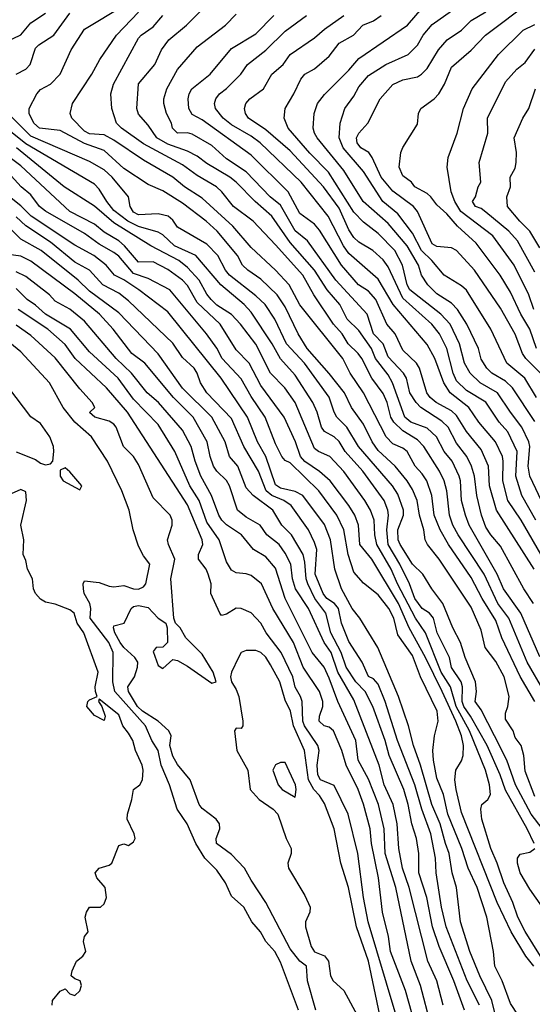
# Model space of a CAD drawing. Header units: metres. Extents: x -46681 to -43747, y -240911 to -237677.
# Tile 812 of 1056: x -44951 to -44899, y -239215 to -239114. Entities that reach past the tile are written whole.
import ezdxf

# ---------------------------------------------------------------- set-up
doc = ezdxf.new("R2010")
doc.units = ezdxf.units.M
doc.layers.add('CONTOUR_INDEX', color=1, linetype='Continuous')
doc.layers.add('CONTOUR_INTER', color=3, linetype='Continuous')

msp = doc.modelspace()

# ---------------------------------------------------------------- linework, layer by layer
at = {"layer": 'CONTOUR_INDEX'}
for points, elevation in [([(-44898.44, -239148.02), (-44899.12, -239146.02), (-44900.04, -239144.52), (-44901.1, -239142.25), (-44902.16, -239140.52), (-44904.6, -239137.25), (-44906.51, -239135.52), (-44907.6, -239134.27), (-44908.6, -239133.34), (-44909.23, -239132.52), (-44909.6, -239132.2), (-44910.86, -239131.52), (-44911.21, -239131.02), (-44912.1, -239130.4), (-44912.47, -239129.52), (-44912.29, -239128.02), (-44912.1, -239127.51), (-44910.6, -239125.12), (-44910.48, -239124.02), (-44910.25, -239123.52), (-44908.88, -239122.52), (-44908.42, -239122.02), (-44907.82, -239121.02), (-44907.1, -239119.3), (-44905.1, -239117.55), (-44903.64, -239116.02), (-44898.98, -239112.52)], 90), ([(-44897.66, -239183.02), (-44899.4, -239180.02), (-44901.25, -239175.52), (-44902.39, -239174.02), (-44903.77, -239171.02), (-44906.44, -239167.02), (-44906.98, -239166.02), (-44907.33, -239165.02), (-44907.59, -239162.52), (-44907.86, -239161.52), (-44908.34, -239160.52), (-44909.94, -239158.02), (-44910.6, -239157.31), (-44912.1, -239156.42), (-44913.02, -239155.52), (-44913.31, -239155.02), (-44913.68, -239153.52), (-44914.1, -239152.59), (-44915.25, -239151.02), (-44916.29, -239149.02), (-44916.64, -239148.52), (-44917.68, -239147.52), (-44918.3, -239146.52), (-44919.17, -239145.52), (-44921.18, -239142.52), (-44922.32, -239140.52), (-44925.1, -239137.43), (-44927.37, -239135.02), (-44929.38, -239133.52), (-44930.58, -239132.02), (-44931.13, -239131.52), (-44933.1, -239130.36), (-44934.6, -239129.25), (-44938.6, -239127.13), (-44940.84, -239125.52), (-44941.33, -239125.02), (-44941.83, -239123.52), (-44941.92, -239122.02), (-44941.66, -239121.02), (-44939.1, -239116.34), (-44938.82, -239116.02), (-44937.6, -239115.2), (-44936.62, -239114.02)], 80), ([(-44898.51, -239165.52), (-44899.92, -239163.02), (-44900.53, -239161.02), (-44900.42, -239158.52), (-44901.35, -239156.52), (-44902.24, -239155.52), (-44903.6, -239153.49), (-44905.6, -239152.28), (-44906.6, -239151.31), (-44906.96, -239150.52), (-44907.59, -239148.02), (-44908.35, -239146.52), (-44909.12, -239145.52), (-44912.1, -239142.86), (-44913.6, -239139.68), (-44914.1, -239138.95), (-44915.14, -239138.02), (-44916.6, -239137.15), (-44917.1, -239136.69), (-44917.6, -239135.91), (-44918.6, -239133.7), (-44920.18, -239131.52), (-44923.6, -239127.84), (-44926.1, -239125.7), (-44927.84, -239124.52), (-44928.16, -239124.02), (-44928.25, -239123.52), (-44928.12, -239123.02), (-44927.71, -239122.52), (-44926.32, -239121.52), (-44925.46, -239120.02), (-44924.33, -239119.02), (-44923.6, -239118.02), (-44921.1, -239116.31), (-44920.1, -239115.43), (-44918.1, -239114.02)], 85), ([(-44898.04, -239210.02), (-44899.6, -239207.5), (-44900.35, -239206.02), (-44900.86, -239204.52), (-44901.77, -239202.52), (-44902.45, -239200.52), (-44903.11, -239199.02), (-44904.03, -239196.02), (-44904.12, -239195.02), (-44904.03, -239194.52), (-44903.41, -239194.02), (-44903.12, -239193.52), (-44903.23, -239192.52), (-44903.65, -239191.02), (-44905.27, -239187.02), (-44906.65, -239184.52), (-44907.23, -239182.52), (-44908.17, -239181.02), (-44909.76, -239177.02), (-44910.8, -239175.52), (-44912.63, -239172.02), (-44913.28, -239170.52), (-44914.76, -239168.02), (-44914.96, -239167.02), (-44915.01, -239165.52), (-44915.39, -239164.52), (-44915.97, -239163.52), (-44918.1, -239160.56), (-44919.53, -239159.02), (-44920.72, -239158.52), (-44921.1, -239158.21), (-44923.1, -239153.5), (-44924.13, -239152.02), (-44925.61, -239150.52), (-44927.1, -239147.58), (-44928.69, -239145.52), (-44929.6, -239144.55), (-44931.1, -239143.6), (-44931.66, -239143.02), (-44932.1, -239142.47), (-44932.91, -239141.02), (-44934.1, -239139.73), (-44934.97, -239139.02), (-44937.85, -239137.52), (-44941.6, -239135.2), (-44943.6, -239133.5), (-44946.69, -239131.52), (-44951.55, -239127.52)], 75), ([(-44905.78, -239215.52), (-44906.89, -239212.52), (-44908.37, -239209.02), (-44909.05, -239207.02), (-44909.65, -239204.02), (-44910.44, -239201.52), (-44910.46, -239199.52), (-44910.68, -239198.02), (-44911.16, -239196.52), (-44911.54, -239194.52), (-44912, -239193.02), (-44913.48, -239189.52), (-44913.89, -239188.02), (-44915.14, -239184.52), (-44915.93, -239183.02), (-44916.9, -239182.02), (-44917.89, -239180.52), (-44918.38, -239179.02), (-44919.44, -239177.02), (-44919.94, -239175.02), (-44921.08, -239173.52), (-44921.81, -239172.02), (-44921.97, -239171.52), (-44922.1, -239169.81), (-44922.27, -239169.02), (-44923.47, -239167.02), (-44924.44, -239166.02), (-44925.36, -239164.52), (-44927.38, -239163.02), (-44928.1, -239162.21), (-44928.96, -239160.02), (-44929.81, -239159.02), (-44930.23, -239157.52), (-44931.59, -239155.02), (-44934.6, -239152.06), (-44937.1, -239148.54), (-44941.1, -239144.38), (-44944.1, -239142.16), (-44945.25, -239141.02), (-44949.03, -239138.02), (-44951.1, -239136.84), (-44952.1, -239135.88)], 70), ([(-44920.98, -239215.52), (-44921.82, -239212.52), (-44921.94, -239211.02), (-44922.6, -239210.53), (-44923.6, -239209.25), (-44926.1, -239204.52), (-44927.6, -239202.26), (-44928.26, -239201.02), (-44929.6, -239199.63), (-44931.11, -239198.52), (-44931.17, -239198.02), (-44930.78, -239197.02), (-44930.81, -239196.52), (-44931.17, -239196.02), (-44932.6, -239194.95), (-44932.88, -239194.52), (-44933.83, -239192.02), (-44935.1, -239190.46), (-44935.6, -239189.6), (-44935.91, -239188.52), (-44935.74, -239187.52), (-44935.98, -239187.02), (-44937.08, -239186.02), (-44938.7, -239185.02), (-44939.18, -239184.52), (-44940.13, -239183.02), (-44940.19, -239182.52), (-44939.5, -239181.52), (-44939.18, -239180.52), (-44939.17, -239180.02), (-44939.46, -239179.52), (-44940.6, -239178.53), (-44940.97, -239178.02), (-44941.52, -239177.02), (-44941.65, -239176.52), (-44941.6, -239176.29), (-44940.55, -239176.02), (-44939.84, -239174.52), (-44939.6, -239174.32), (-44939.1, -239174.22), (-44938.1, -239174.43), (-44937.1, -239175.51), (-44936.3, -239176.02), (-44936.16, -239176.52), (-44936.14, -239178.02), (-44936.6, -239178.48), (-44937.3, -239178.52), (-44937.6, -239178.94), (-44937.1, -239180.36), (-44936.6, -239180.67), (-44935.6, -239179.73), (-44935.1, -239179.86), (-44934.1, -239180.41), (-44931.6, -239182.17), (-44931.17, -239182.02), (-44931.47, -239181.02), (-44932.6, -239179.2), (-44934.27, -239177.52), (-44934.83, -239176.52), (-44935.31, -239176.02), (-44935.47, -239175.52), (-44935.78, -239171.52), (-44935.39, -239169.52), (-44936.04, -239168.02), (-44936.13, -239167.52), (-44935.65, -239166.02), (-44935.65, -239165.52), (-44935.86, -239165.02), (-44937.6, -239163.24), (-44939.1, -239159.83), (-44939.62, -239159.02), (-44940.64, -239158.02), (-44941.38, -239156.02), (-44941.6, -239155.74), (-44942.1, -239155.43), (-44943.54, -239155.02), (-44944.1, -239154.55), (-44943.55, -239154.02), (-44943.83, -239153.52), (-44945.1, -239152.12), (-44947.6, -239148.95), (-44950.1, -239146.68), (-44951.6, -239145.62)], 65), ([(-44928.1, -239178.83), (-44928.6, -239179.03), (-44928.89, -239179.52), (-44929.59, -239181.02), (-44929.7, -239181.52), (-44929.59, -239182.02), (-44929.1, -239182.8), (-44928.85, -239183.52), (-44928.42, -239186.02), (-44928.43, -239186.52), (-44928.6, -239186.79), (-44929.1, -239186.75), (-44929.29, -239187.02), (-44929.05, -239189.02), (-44927.94, -239191.02), (-44927.68, -239193.02), (-44926.77, -239194.02), (-44925.33, -239195.02), (-44924.86, -239195.52), (-44924.01, -239198.02), (-44923.51, -239199.02), (-44923.51, -239199.52), (-44923.83, -239200.52), (-44923.77, -239201.02), (-44922.1, -239203.83), (-44921.56, -239205.02), (-44921.58, -239205.52), (-44922.03, -239206.52), (-44922.03, -239207.02), (-44921.47, -239209.02), (-44921.1, -239209.56), (-44920.1, -239209.97), (-44919.69, -239210.52), (-44919.48, -239212.02), (-44919.21, -239212.52), (-44918.1, -239213.53), (-44916.76, -239216.02)], 65), ([(-44914.45, -239216.02), (-44915.59, -239210.52), (-44916.82, -239207.02), (-44917.63, -239203.02), (-44918.44, -239200.52), (-44919.11, -239197.02), (-44920.1, -239194.44), (-44920.6, -239193.63), (-44921.17, -239193.02), (-44921.72, -239192.02), (-44922.12, -239189.02), (-44923.25, -239186.52), (-44923.58, -239185.02), (-44924.1, -239183.9), (-44924.67, -239182.02), (-44925.6, -239180.27), (-44926.1, -239179.5), (-44926.6, -239179.02), (-44927.1, -239178.82), (-44928.1, -239178.83)], 65)]:
    msp.add_lwpolyline(points, dxfattribs=dict(at, elevation=elevation))
at = {"layer": 'CONTOUR_INTER'}
for points, elevation in [([(-44898.6, -239193.73), (-44899.6, -239191.12), (-44899.74, -239189.52), (-44900.01, -239188.52), (-44900.6, -239187.69), (-44900.81, -239187.02), (-44901.6, -239185.83), (-44901.6, -239185.23), (-44901.35, -239184.52), (-44901.21, -239183.52), (-44901.72, -239181.52), (-44902.6, -239179.93), (-44903.68, -239178.52), (-44904.1, -239176.75), (-44905.1, -239174.39), (-44908.39, -239169.52), (-44909.57, -239168.02), (-44909.8, -239167.52), (-44909.95, -239166.52), (-44910.4, -239165.02), (-44910.63, -239163.52), (-44911.1, -239162.41), (-44911.63, -239161.52), (-44912.86, -239160.02), (-44914.6, -239158.43), (-44915.22, -239157.52), (-44916.1, -239155.72), (-44917.34, -239154.02), (-44918.06, -239152.52), (-44919.6, -239150.56), (-44921.87, -239148.02), (-44922.79, -239146.52), (-44924.1, -239143.75), (-44924.92, -239142.52), (-44926.6, -239140.94), (-44927.94, -239140.02), (-44928.46, -239139.52), (-44928.97, -239138.52), (-44931.06, -239136.02), (-44932.17, -239135.02), (-44934.6, -239133.19), (-44936.6, -239131.91), (-44938.1, -239131.27), (-44940.6, -239129.64), (-44942.6, -239127.81), (-44944.6, -239127.08), (-44947.1, -239125.77), (-44949.2, -239125.52), (-44949.78, -239125.02), (-44950.27, -239124.02), (-44950.25, -239123.52), (-44949.49, -239122.02), (-44949.1, -239121.58), (-44948.1, -239121.02), (-44947.08, -239120.02), (-44945.96, -239117.52), (-44944.6, -239115.41), (-44940.6, -239113)], 78), ([(-44898.6, -239155.47), (-44900.87, -239152.02), (-44901.6, -239151.33), (-44902.99, -239150.52), (-44903.5, -239150.02), (-44904.1, -239149.09), (-44904.36, -239148.02), (-44905.56, -239145.52), (-44906.5, -239144.02), (-44907.1, -239143.37), (-44908.6, -239142.42), (-44909.55, -239141.52), (-44910.19, -239140.52), (-44910.48, -239139.52), (-44911.65, -239137.52), (-44913.6, -239135.26), (-44916.13, -239133.02), (-44918.1, -239129.85), (-44920.83, -239126.52), (-44921.13, -239126.02), (-44921.26, -239125.52), (-44921.16, -239124.02), (-44920.79, -239123.02), (-44920.1, -239122.09), (-44917.6, -239119.61), (-44916.6, -239118.4), (-44911.6, -239115.01), (-44910.1, -239113.28)], 87), ([(-44952.6, -239116.73), (-44951.1, -239116), (-44950.1, -239114.76), (-44948.6, -239113.78)], 76), ([(-44951.6, -239120.01), (-44950.6, -239119.51), (-44950.15, -239119.02), (-44949.6, -239117.36), (-44949.27, -239117.02), (-44947.73, -239116.02), (-44946.1, -239113.79)], 77), ([(-44898.6, -239184.02), (-44900.1, -239181.49), (-44901.97, -239177.52), (-44902.6, -239175.75), (-44903.97, -239173.52), (-44905.1, -239171.37), (-44907.43, -239168.02), (-44908.28, -239166.52), (-44908.89, -239165.02), (-44909.11, -239163.02), (-44909.64, -239161.52), (-44910.1, -239160.81), (-44910.83, -239160.02), (-44911.64, -239158.52), (-44912.1, -239158.16), (-44913.1, -239157.74), (-44913.8, -239157.02), (-44916.1, -239152.52), (-44917.48, -239150.52), (-44918.21, -239149.02), (-44922.6, -239143.55), (-44923.71, -239141.52), (-44925.1, -239140.01), (-44927.6, -239137.69), (-44929.45, -239135.52), (-44932.6, -239132.68), (-44934.39, -239131.52), (-44935.6, -239130.53), (-44938.6, -239128.8), (-44941.6, -239126.76), (-44942.6, -239126.21), (-44944.1, -239126.09), (-44944.6, -239125.84), (-44945.89, -239124.52), (-44946.06, -239124.02), (-44945.84, -239123.02), (-44943.86, -239120.02), (-44943.05, -239118.52), (-44941.33, -239116.02), (-44939.1, -239113.68)], 79), ([(-44898.1, -239179.48), (-44900.03, -239175.02), (-44901.8, -239172.52), (-44902.45, -239171.02), (-44905.3, -239166.02), (-44905.69, -239165.02), (-44906.08, -239163.52), (-44906.19, -239161.52), (-44906.33, -239161.02), (-44907.04, -239159.52), (-44907.85, -239158.52), (-44908.65, -239157.02), (-44909.6, -239156.14), (-44911.28, -239155.52), (-44911.89, -239155.02), (-44913.15, -239151.52), (-44913.6, -239150.71), (-44914.87, -239149.02), (-44915.3, -239148.02), (-44916.6, -239146.16), (-44917.79, -239145.02), (-44918.53, -239143.52), (-44919.81, -239142.02), (-44921.11, -239140.02), (-44923.6, -239137.18), (-44925.48, -239134.52), (-44927.17, -239133.02), (-44929.11, -239131.02), (-44929.77, -239130.52), (-44932.1, -239129.12), (-44933.1, -239128.37), (-44934.1, -239127.86), (-44936.1, -239127.15), (-44937.21, -239126.52), (-44938.1, -239125.22), (-44939.1, -239124.09), (-44939.26, -239123.52), (-44939.1, -239121), (-44937.44, -239119.02), (-44936.74, -239117.52), (-44935.98, -239116.52), (-44934.18, -239115.02), (-44932.68, -239113.52)], 81), ([(-44898.73, -239174.02), (-44899.72, -239172.52), (-44902.1, -239168.16), (-44903.1, -239167.02), (-44903.6, -239166.25), (-44904.04, -239165.02), (-44904.54, -239163.02), (-44904.77, -239161.02), (-44905.08, -239160.02), (-44905.54, -239159.02), (-44906.6, -239157.65), (-44907.47, -239156.02), (-44908.1, -239155.43), (-44910.24, -239154.02), (-44910.72, -239153.52), (-44911.39, -239152.52), (-44911.7, -239151.02), (-44912.02, -239150.52), (-44913.6, -239148.86), (-44914.09, -239147.52), (-44915.1, -239146.52), (-44915.74, -239144.52), (-44918.93, -239141.02), (-44921.82, -239137.02), (-44923.1, -239135.99), (-44924.6, -239133.38), (-44925.64, -239132.52), (-44928.1, -239129.97), (-44930.1, -239128.65), (-44931.6, -239127.3), (-44933.6, -239126.15), (-44934.1, -239126.01), (-44935.12, -239126.02), (-44935.62, -239125.52), (-44935.72, -239125.02), (-44936.23, -239124.02), (-44936.52, -239123.02), (-44936.52, -239122.52), (-44936.2, -239121.52), (-44935.1, -239119.54), (-44934.68, -239119.02), (-44933.1, -239117.24), (-44930.21, -239115.02), (-44929.1, -239113.9)], 82), ([(-44898.66, -239170.52), (-44902.52, -239164.52), (-44903.25, -239162.02), (-44903.34, -239160.02), (-44904.1, -239158.32), (-44905.6, -239156.48), (-44906.6, -239154.84), (-44907.1, -239154.37), (-44908.68, -239153.52), (-44909.3, -239153.02), (-44909.63, -239152.52), (-44910.38, -239150.02), (-44910.7, -239149.52), (-44912.1, -239148.16), (-44912.88, -239146.52), (-44913.74, -239145.52), (-44914.84, -239143.02), (-44915.6, -239142.14), (-44916.61, -239141.52), (-44918.36, -239139.52), (-44920.6, -239135.94), (-44921.1, -239135.33), (-44922.6, -239134.22), (-44923.81, -239132.02), (-44927.6, -239128.28), (-44932.6, -239124.67), (-44933.6, -239124.13), (-44933.94, -239123.52), (-44934.01, -239122.52), (-44933.91, -239122.02), (-44933.63, -239121.52), (-44931.77, -239120.02), (-44929.6, -239117.38), (-44927.1, -239115.9), (-44925.26, -239114.02)], 83), ([(-44897.6, -239169.63), (-44900, -239165.52), (-44901.37, -239163.52), (-44901.87, -239161.52), (-44901.83, -239159.52), (-44901.92, -239159.02), (-44902.62, -239157.52), (-44904.31, -239155.52), (-44905.33, -239154.02), (-44907.27, -239152.52), (-44907.9, -239151.52), (-44908.82, -239149.02), (-44909.6, -239147.61), (-44913.09, -239143.52), (-44914.6, -239140.92), (-44917.6, -239138.33), (-44918.15, -239137.52), (-44919.71, -239134.52), (-44922.46, -239131.02), (-44926.67, -239127.02), (-44927.6, -239126.34), (-44929.6, -239125.2), (-44930.44, -239124.52), (-44931.24, -239123.52), (-44931.34, -239123.02), (-44931.21, -239122.52), (-44930.82, -239122.02), (-44930.1, -239121.46), (-44928.64, -239120.02), (-44927.97, -239119.02), (-44926.1, -239117.57), (-44924.1, -239115.64), (-44921.92, -239114.02)], 84), ([(-44897.6, -239164.18), (-44899.1, -239161.04), (-44899.3, -239160.02), (-44899.12, -239158.02), (-44899.22, -239157.52), (-44899.92, -239156.02), (-44901.09, -239154.52), (-44902.43, -239152.52), (-44904.18, -239151.52), (-44905.2, -239150.52), (-44905.8, -239149.52), (-44906.29, -239147.52), (-44907.24, -239145.52), (-44908.21, -239144.52), (-44911.37, -239142.02), (-44911.64, -239141.52), (-44912.12, -239139.52), (-44912.89, -239138.02), (-44914.6, -239136.27), (-44916.1, -239135.1), (-44917.1, -239134.08), (-44919.67, -239130.02), (-44921.6, -239128.09), (-44923.81, -239125.52), (-44924.21, -239124.52), (-44924.12, -239123.52), (-44923.21, -239122.02), (-44922.51, -239120.52), (-44922.1, -239120.02), (-44921.1, -239119.47), (-44919.6, -239118.17), (-44918.6, -239116.84), (-44917.13, -239116.02), (-44916.16, -239115.02), (-44915.1, -239114.58), (-44914.29, -239114.02)], 86), ([(-44898.42, -239153.02), (-44899.64, -239151.02), (-44901.46, -239149.52), (-44903.1, -239146.04), (-44905.6, -239142.07), (-44906.1, -239141.61), (-44907.87, -239140.52), (-44909.11, -239139.02), (-44910.19, -239138.02), (-44911.1, -239136.23), (-44912.6, -239134.28), (-44914.12, -239133.02), (-44916.1, -239129.95), (-44918.18, -239127.52), (-44918.58, -239126.52), (-44918.5, -239125.02), (-44918.01, -239123.52), (-44917.1, -239122.26), (-44916.6, -239121.32), (-44915.6, -239120.16), (-44913.84, -239119.02), (-44911.56, -239118.02), (-44910.6, -239117.06), (-44910, -239116.02), (-44909.1, -239114.95), (-44907.1, -239113.56)], 88), ([(-44898.01, -239150.52), (-44899.53, -239149.02), (-44899.88, -239148.52), (-44900.6, -239146.55), (-44902.1, -239143.9), (-44904.76, -239140.02), (-44906.59, -239138.02), (-44907.1, -239137.73), (-44908.6, -239137.6), (-44909.1, -239137.32), (-44910.58, -239134.02), (-44911, -239133.52), (-44913.1, -239131.94), (-44914.3, -239130.52), (-44915.21, -239128.52), (-44915.56, -239128.02), (-44916.38, -239127.52), (-44916.76, -239127.02), (-44916.81, -239126.52), (-44916.6, -239126.02), (-44915.65, -239125.02), (-44914.42, -239122.52), (-44913.1, -239121.06), (-44912.1, -239120.6), (-44910.6, -239120.29), (-44910.19, -239120.02), (-44909.6, -239119.43), (-44908.46, -239117.52), (-44907.55, -239116.52), (-44906.11, -239115.52), (-44905.1, -239114.53), (-44903.6, -239113.64)], 89), ([(-44898.71, -239144.02), (-44899.2, -239142.52), (-44900.7, -239139.52), (-44902.9, -239136.52), (-44906.16, -239134.02), (-44906.77, -239133.02), (-44907.15, -239132.02), (-44907.57, -239129.52), (-44907.46, -239128.52), (-44906.53, -239126.02), (-44905.89, -239123.52), (-44905, -239121.52), (-44902.32, -239118.02), (-44899.8, -239115.52), (-44898.6, -239114.93)], 91), ([(-44898.6, -239140.21), (-44900.37, -239137.02), (-44901.27, -239136.02), (-44903.6, -239134.08), (-44904.1, -239133.72), (-44904.67, -239133.52), (-44904.97, -239133.02), (-44904.66, -239132.52), (-44904.4, -239131.52), (-44904.11, -239131.02), (-44904.29, -239129.02), (-44903.4, -239126.02), (-44903.43, -239124.52), (-44901.6, -239120.78), (-44900.43, -239119.52), (-44899.6, -239118.83), (-44898.6, -239117.47)], 92), ([(-44898.1, -239137.75), (-44899.13, -239136.02), (-44900.15, -239135.02), (-44901.41, -239133.52), (-44901.45, -239132.52), (-44901.1, -239131.52), (-44901.12, -239130.52), (-44900.6, -239129.61), (-44900.51, -239129.02), (-44900.46, -239128.02), (-44900.72, -239126.52), (-44899.84, -239124.52), (-44899.2, -239123.52), (-44898.54, -239121.52)], 93), ([(-44894.38, -239201.52), (-44898.98, -239195.52), (-44900.58, -239192.52), (-44901.48, -239190.02), (-44902.71, -239187.52), (-44904.1, -239184.86), (-44904.71, -239184.02), (-44904.55, -239183.02), (-44904.67, -239182.02), (-44905.73, -239179.52), (-44906.19, -239178.02), (-44906.97, -239176.52), (-44908, -239174.02), (-44909.13, -239172.52), (-44910.04, -239171.02), (-44911.1, -239170.02), (-44912.37, -239168.02), (-44912.55, -239167.52), (-44912.61, -239166.52), (-44912.01, -239165.02), (-44912.02, -239164.52), (-44912.6, -239162.86), (-44913.13, -239162.02), (-44916.61, -239158.02), (-44917.8, -239156.02), (-44918.83, -239155.02), (-44919.11, -239154.52), (-44919.6, -239152.98), (-44922.13, -239149.52), (-44923.98, -239147.52), (-44925.18, -239145.02), (-44926.17, -239143.52), (-44927.1, -239142.62), (-44929.79, -239140.52), (-44930.19, -239140.02), (-44931, -239138.52), (-44932.1, -239137.37), (-44935.1, -239135.61), (-44935.6, -239134.92), (-44936.07, -239134.52), (-44937.1, -239134.27), (-44939.1, -239134.38), (-44939.6, -239134.09), (-44939.94, -239133.52), (-44940.13, -239132.52), (-44941.78, -239130.52), (-44942.6, -239129.79), (-44944.1, -239128.94), (-44950.1, -239126.35), (-44953.46, -239123.02)], 77), ([(-44898.67, -239198.52), (-44899.37, -239197.02), (-44901.6, -239193.06), (-44902.13, -239191.52), (-44903.49, -239188.52), (-44905.16, -239185.52), (-44905.86, -239184.52), (-44906.02, -239184.02), (-44906, -239182.52), (-44906.14, -239182.02), (-44907.1, -239180.57), (-44907.31, -239179.52), (-44908.57, -239177.02), (-44908.95, -239175.52), (-44909.35, -239175.02), (-44910.1, -239174.54), (-44910.88, -239173.52), (-44911.4, -239172.02), (-44912.38, -239170.02), (-44913.58, -239168.02), (-44913.74, -239166.52), (-44913.56, -239165.02), (-44913.62, -239164.52), (-44914.01, -239163.52), (-44916.17, -239160.52), (-44917.97, -239158.52), (-44918.6, -239157.49), (-44919.1, -239157.03), (-44920.1, -239156.48), (-44920.4, -239156.02), (-44920.84, -239154.52), (-44921.29, -239153.52), (-44923.1, -239150.74), (-44924.6, -239149.07), (-44925.43, -239147.52), (-44927.6, -239144.3), (-44928.3, -239143.52), (-44930.68, -239141.52), (-44933.25, -239138.52), (-44935.4, -239137.52), (-44936.6, -239136.42), (-44937.1, -239136.13), (-44939.1, -239135.55), (-44940.18, -239135.02), (-44941.6, -239133.92), (-44942.32, -239133.02), (-44943.1, -239131.76), (-44943.6, -239131.24), (-44950.6, -239127.11), (-44953.9, -239124.52)], 76), ([(-44898.71, -239211.02), (-44899.51, -239210.02), (-44901.01, -239207.52), (-44902.46, -239204.52), (-44906.1, -239195.35), (-44906.65, -239193.02), (-44906.77, -239192.02), (-44906.69, -239191.02), (-44906.1, -239190.07), (-44905.94, -239189.52), (-44905.9, -239188.52), (-44906.09, -239187.52), (-44906.66, -239186.02), (-44908.06, -239183.02), (-44909.78, -239179.52), (-44911.45, -239176.52), (-44912.53, -239174.02), (-44915.27, -239169.52), (-44916.49, -239168.02), (-44916.61, -239166.02), (-44917, -239165.02), (-44917.6, -239164.02), (-44919.51, -239161.52), (-44920.6, -239160.56), (-44922.1, -239159.55), (-44922.55, -239159.02), (-44923.06, -239157.52), (-44924.22, -239155.02), (-44926.6, -239151.77), (-44927.8, -239149.52), (-44929.1, -239148.15), (-44930.76, -239145.52), (-44933.1, -239143.3), (-44934.1, -239141.58), (-44934.6, -239141.04), (-44936.1, -239139.93), (-44937.6, -239139.17), (-44939.1, -239139.21), (-44940.51, -239137.52), (-44941.1, -239137.03), (-44942.6, -239136.12), (-44943.6, -239135.31), (-44946.11, -239134.02), (-44951.1, -239129.36), (-44952.6, -239128.24)], 74), ([(-44899.6, -239217.11), (-44901.1, -239214.85), (-44901.95, -239212.52), (-44902.69, -239211.02), (-44902.82, -239209.52), (-44903.52, -239206.02), (-44904.49, -239203.02), (-44905.42, -239201.02), (-44906.05, -239199.02), (-44907.48, -239195.52), (-44907.92, -239193.52), (-44908.6, -239191.84), (-44908.97, -239190.02), (-44909.04, -239189.02), (-44908.84, -239187.52), (-44908.47, -239186.02), (-44908.58, -239185.02), (-44910.3, -239181.52), (-44911.1, -239179.34), (-44912.6, -239177.22), (-44913.01, -239175.52), (-44913.53, -239174.52), (-44914.6, -239173.13), (-44916.1, -239171.95), (-44917.1, -239170.82), (-44917.67, -239169.02), (-44918.13, -239166.52), (-44918.82, -239165.02), (-44920.66, -239162.52), (-44923.6, -239159.69), (-44924.1, -239159.42), (-44924.44, -239159.02), (-44925.1, -239157.73), (-44926.14, -239155.02), (-44927.6, -239152.9), (-44928.6, -239151.09), (-44930.55, -239149.02), (-44931.1, -239147.96), (-44932.16, -239146.52), (-44935.91, -239142.02), (-44938.1, -239140.87), (-44939.6, -239140.36), (-44941.1, -239138.58), (-44941.6, -239138.2), (-44943.1, -239137.36), (-44944.6, -239136.27), (-44948.6, -239134), (-44949.22, -239133.52), (-44950.1, -239132.34), (-44951.09, -239131.52), (-44952.44, -239130.02)], 73), ([(-44902.37, -239217.02), (-44903, -239214.52), (-44904.22, -239212.02), (-44905.24, -239209.52), (-44906.19, -239206.52), (-44906.62, -239203.02), (-44907.05, -239201.52), (-44907.34, -239199.52), (-44907.74, -239198.52), (-44908.27, -239196.52), (-44909.14, -239194.52), (-44910.28, -239190.52), (-44911.01, -239188.52), (-44911.52, -239186.52), (-44912.54, -239183.52), (-44914.63, -239178.52), (-44916.47, -239175.52), (-44917.28, -239174.52), (-44918.37, -239172.52), (-44919.05, -239170.52), (-44919.49, -239167.52), (-44920.1, -239165.98), (-44922.29, -239163.02), (-44923.1, -239162.59), (-44924.6, -239162.26), (-44925.1, -239161.91), (-44926.1, -239159.03), (-44926.94, -239157.52), (-44927.97, -239155.02), (-44930.65, -239151.02), (-44936.1, -239144.26), (-44939.05, -239142.02), (-44940.6, -239140.99), (-44941.55, -239140.52), (-44942.4, -239139.52), (-44943.67, -239138.52), (-44945.6, -239137.45), (-44950.07, -239134.52), (-44951.1, -239133.44), (-44952.1, -239132.67)], 72), ([(-44904.27, -239215.02), (-44905.5, -239212.52), (-44907.65, -239207.02), (-44908.13, -239205.02), (-44908.69, -239201.52), (-44908.74, -239200.02), (-44909.23, -239197.52), (-44910.14, -239195.02), (-44910.86, -239192.52), (-44912.65, -239188.02), (-44913.9, -239184.02), (-44914.6, -239182.26), (-44915.1, -239181.71), (-44915.6, -239181.48), (-44916.23, -239180.02), (-44917.6, -239177.9), (-44918.36, -239176.02), (-44918.66, -239174.52), (-44919.06, -239174.02), (-44919.86, -239173.52), (-44920.22, -239173.02), (-44921.03, -239171.02), (-44920.88, -239168.52), (-44921.1, -239167.8), (-44921.73, -239166.52), (-44923.51, -239164.02), (-44924.23, -239163.52), (-44925.47, -239163.02), (-44926.04, -239162.52), (-44926.85, -239160.52), (-44928.32, -239158.02), (-44929.6, -239155.16), (-44932.11, -239152.52), (-44932.77, -239151.52), (-44933.1, -239150.52), (-44933.42, -239150.02), (-44934.6, -239148.91), (-44935.6, -239147.47), (-44940.1, -239143.14), (-44941.1, -239142.37), (-44942.73, -239141.52), (-44944.09, -239140.02), (-44945.6, -239139.21), (-44948.1, -239137.14), (-44950.6, -239135.5), (-44951.6, -239134.56)], 71), ([(-44907.97, -239215.02), (-44908.61, -239212.52), (-44909.54, -239210.52), (-44911.45, -239203.02), (-44912.12, -239201.02), (-44912.5, -239199.02), (-44912.66, -239196.52), (-44913.06, -239194.52), (-44914.01, -239192.52), (-44914.5, -239190.52), (-44917.1, -239183.86), (-44918.73, -239181.02), (-44919.41, -239179.02), (-44920.11, -239178.02), (-44921.71, -239174.52), (-44923.06, -239172.52), (-44923.37, -239171.52), (-44923.52, -239170.02), (-44924.1, -239168.9), (-44924.72, -239168.02), (-44926, -239167.02), (-44926.68, -239166.02), (-44928.1, -239165.23), (-44928.99, -239164.52), (-44929.81, -239162.02), (-44930.1, -239161.49), (-44931.1, -239160.53), (-44931.42, -239160.02), (-44931.78, -239159.02), (-44932.07, -239157.52), (-44933.51, -239155.02), (-44935.53, -239153.02), (-44938.46, -239149.52), (-44939.76, -239148.52), (-44941.67, -239146.02), (-44943.09, -239144.52), (-44945.6, -239142.43), (-44950.1, -239139.11), (-44951.1, -239138.57), (-44952.6, -239138.37)], 69), ([(-44909.23, -239217.02), (-44910.28, -239213.02), (-44911.24, -239210.52), (-44912.8, -239203.02), (-44913.88, -239199.52), (-44913.99, -239197.02), (-44914.57, -239194.52), (-44915.6, -239191.94), (-44916.65, -239190.02), (-44916.88, -239188.02), (-44918.74, -239184.02), (-44919.6, -239181.66), (-44920.12, -239180.52), (-44921.34, -239179.02), (-44924.1, -239173.5), (-44925.1, -239170.43), (-44926.1, -239169.26), (-44927.35, -239168.52), (-44928.57, -239167.02), (-44930.1, -239166.01), (-44930.57, -239165.52), (-44930.88, -239165.02), (-44931.62, -239163.02), (-44932.73, -239161.02), (-44933.31, -239159.52), (-44933.7, -239158.02), (-44934.6, -239156.34), (-44937.04, -239153.52), (-44938.22, -239152.52), (-44939.82, -239150.52), (-44941.36, -239149.02), (-44944.6, -239145.21), (-44946.1, -239143.98), (-44947.6, -239143.16), (-44948.2, -239142.52), (-44950.6, -239140.67), (-44951.6, -239140.19)], 68), ([(-44910.82, -239217.02), (-44911.81, -239213.52), (-44913.36, -239209.52), (-44913.56, -239208.02), (-44914.17, -239205.52), (-44914.59, -239202.02), (-44915.29, -239198.52), (-44915.42, -239197.02), (-44916.1, -239194.51), (-44916.66, -239193.02), (-44917.88, -239190.52), (-44918.33, -239189.02), (-44919.17, -239187.02), (-44919.6, -239186.63), (-44920.11, -239186.52), (-44920.64, -239186.02), (-44920.6, -239185.52), (-44920.26, -239184.52), (-44920.25, -239184.02), (-44920.6, -239183.02), (-44922.26, -239180.52), (-44923.27, -239178.02), (-44925.37, -239174.52), (-44926.53, -239172.02), (-44927.6, -239171.17), (-44928.1, -239170.99), (-44929.1, -239170.91), (-44929.6, -239170.63), (-44930.1, -239169.76), (-44930.86, -239167.52), (-44932.1, -239165.74), (-44932.91, -239163.52), (-44933.85, -239162.02), (-44935.39, -239158.52), (-44937.1, -239155.77), (-44939.6, -239153.18), (-44941.18, -239151.02), (-44944.1, -239148.35), (-44946.03, -239146.02), (-44948.58, -239144.52), (-44949.6, -239143.6), (-44950.47, -239143.02), (-44951.6, -239141.87)], 67), ([(-44910.1, -239224.95), (-44915.63, -239206.52), (-44916.1, -239204.02), (-44916.67, -239199.52), (-44917.66, -239195.52), (-44919.1, -239192.6), (-44920.49, -239192.02), (-44920.77, -239191.52), (-44920.83, -239190.52), (-44920.64, -239189.02), (-44920.77, -239188.52), (-44922.15, -239186.52), (-44922.29, -239186.02), (-44922.39, -239184.02), (-44922.55, -239183.52), (-44923.1, -239182.55), (-44923.34, -239181.52), (-44924.52, -239179.02), (-44926.06, -239177.02), (-44926.59, -239176.02), (-44927.6, -239174.99), (-44928.6, -239174.53), (-44929.1, -239174.51), (-44930.1, -239175.13), (-44930.6, -239175.24), (-44930.8, -239175.02), (-44931.69, -239173.02), (-44931.68, -239172.02), (-44931.96, -239171.02), (-44932.18, -239170.52), (-44932.98, -239169.52), (-44932.98, -239169.02), (-44932.52, -239168.02), (-44932.58, -239167.52), (-44934.1, -239163.96), (-44940.22, -239154.52), (-44942.35, -239152.02), (-44945.58, -239149.02), (-44946.6, -239147.59), (-44948.37, -239146.02), (-44951.39, -239144.02)], 66), ([(-44922.76, -239215.52), (-44924.6, -239210.62), (-44925.15, -239209.52), (-44926.1, -239208.52), (-44926.64, -239207.52), (-44927.51, -239206.52), (-44928.34, -239205.02), (-44929.6, -239203.89), (-44930.2, -239202.52), (-44931.1, -239201.23), (-44932.31, -239200.02), (-44933.25, -239198.52), (-44934.13, -239196.52), (-44935.16, -239195.02), (-44935.94, -239192.52), (-44936.77, -239190.52), (-44937.1, -239189.02), (-44937.73, -239188.02), (-44938.37, -239186.52), (-44941.5, -239183.02), (-44941.73, -239182.02), (-44941.69, -239179.02), (-44942.13, -239178.02), (-44944.03, -239175.52), (-44943.96, -239174.52), (-44944.06, -239174.02), (-44944.63, -239173.02), (-44944.73, -239172.52), (-44944.74, -239172.02), (-44944.6, -239171.7), (-44943.1, -239171.88), (-44942.1, -239172.26), (-44941.6, -239172.33), (-44940.6, -239172.18), (-44939.6, -239172.52), (-44939.1, -239172.56), (-44938.6, -239172.33), (-44938.35, -239172.02), (-44937.94, -239170.02), (-44938.6, -239169.17), (-44939.1, -239168.19), (-44939.65, -239166.52), (-44940.04, -239164.52), (-44940.8, -239162.52), (-44942.25, -239159.52), (-44943.91, -239157.02), (-44945.61, -239155.52), (-44946.8, -239154.02), (-44948.17, -239151.52), (-44951.1, -239148.33), (-44952.6, -239147.11)], 64), ([(-44951.6, -239158.56), (-44949.6, -239159.35), (-44949.1, -239159.72), (-44948.6, -239159.87), (-44948.1, -239159.76), (-44947.84, -239159.52), (-44947.75, -239158.52), (-44947.77, -239158.02), (-44948.14, -239157.02), (-44949.1, -239155.66), (-44950.1, -239154.99), (-44953.1, -239151.02)], 63), ([(-44947.1, -239160.41), (-44947.1, -239161.02), (-44946.8, -239161.52), (-44945.1, -239162.44), (-44944.89, -239162.02), (-44946.1, -239160.59), (-44946.6, -239160.18), (-44947.1, -239160.41)], 63), ([(-44947.93, -239215.02), (-44947.87, -239214.52), (-44947.1, -239213.59), (-44946.6, -239213.34), (-44946.1, -239213.86), (-44945.6, -239214.04), (-44945.1, -239213.56), (-44944.92, -239213.02), (-44945.04, -239212.52), (-44945.6, -239212.32), (-44945.96, -239212.02), (-44945.87, -239211.52), (-44945.44, -239210.52), (-44944.79, -239210.02), (-44944.47, -239209.52), (-44944.72, -239208.52), (-44944.61, -239208.02), (-44944.22, -239207.52), (-44944.53, -239206.02), (-44944.41, -239205.52), (-44944.1, -239205), (-44942.99, -239205.02), (-44942.6, -239204.68), (-44942.38, -239204.02), (-44942.49, -239203.02), (-44943.36, -239202.02), (-44943.53, -239201.52), (-44943.1, -239201.04), (-44942.1, -239200.73), (-44941.83, -239200.52), (-44941.1, -239198.72), (-44940.6, -239198.56), (-44940.1, -239198.71), (-44939.6, -239198.33), (-44939.44, -239198.02), (-44939.54, -239197.52), (-44940.24, -239196.02), (-44940.22, -239195.52), (-44939.76, -239194.02), (-44939.6, -239193.02), (-44938.97, -239192.52), (-44938.69, -239192.02), (-44938.63, -239191.02), (-44938.72, -239190.52), (-44939.41, -239189.02), (-44939.68, -239188.02), (-44940.1, -239187.25), (-44940.7, -239186.52), (-44941.1, -239185.38), (-44943.1, -239183.8), (-44943.19, -239184.02), (-44942.85, -239184.52), (-44942.5, -239185.52), (-44942.6, -239185.95), (-44943.6, -239185.45), (-44944.38, -239184.52), (-44944.26, -239184.02), (-44944.1, -239183.85), (-44943.3, -239183.52), (-44943.5, -239183.02), (-44943.51, -239182.52), (-44943.21, -239181.02), (-44944.68, -239177.02), (-44945.37, -239176.02), (-44945.67, -239175.02), (-44946.1, -239174.66), (-44947.6, -239174.1), (-44948.6, -239173.88), (-44949.1, -239173.6), (-44949.62, -239173.02), (-44949.82, -239172.52), (-44949.92, -239171.52), (-44950.45, -239170.52), (-44950.6, -239169.64), (-44950.86, -239169.02), (-44950.81, -239167.52), (-44951.13, -239166.02), (-44950.53, -239163.52), (-44950.6, -239162.63), (-44951.1, -239162.39), (-44952.1, -239162.84)], 63), ([(-44925.1, -239190.5), (-44925.36, -239191.02), (-44924.83, -239192.52), (-44924.4, -239193.02), (-44923.1, -239193.79), (-44922.98, -239193.02), (-44923.07, -239192.52), (-44924.1, -239190.25), (-44924.6, -239190.25), (-44925.1, -239190.5)], 64), ([(-44897.81, -239205.02), (-44899.1, -239203.18), (-44900.11, -239201.52), (-44900.39, -239200.52), (-44900.37, -239200.02), (-44900.1, -239199.62), (-44899.1, -239199.4), (-44898.6, -239199.03)], 76)]:
    msp.add_lwpolyline(points, dxfattribs=dict(at, elevation=elevation))

doc.saveas('drawing.dxf')
